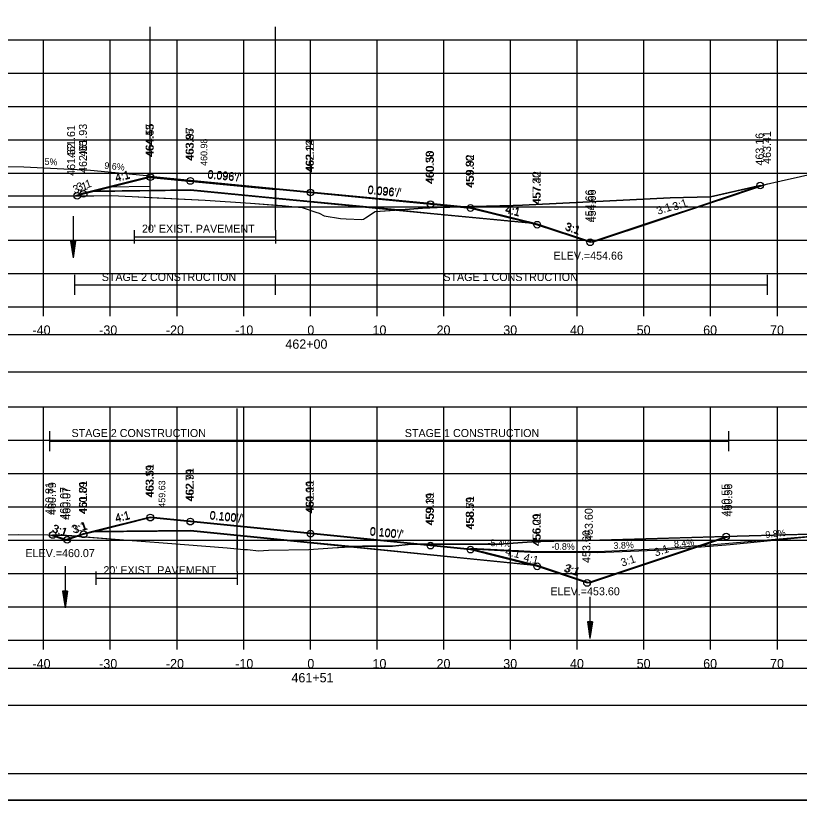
# Model space of a CAD drawing. Extents: x 1376273 to 1384221, y 378927 to 384592.
# Drawn here: x 1384013.7 to 1384131.2, y 380751.8 to 380869.5 of the extents above; entities that cross this region are included whole.
import ezdxf

# ---------------------------------------------------------------- set-up
doc = ezdxf.new("R2010")
doc.units = 0
for name, color, linetype in [('R_Alt Surface', 7, 'Continuous'), ('R_Axis', 7, 'Continuous'), ('R_Axis Annot', 7, 'Continuous'), ('R_Border', 7, 'Continuous'), ('R_Border Notes', 7, 'Continuous'), ('R_Contours', 7, 'Continuous'), ('R_Dimension', 7, 'Continuous'), ('R_Drive', 7, 'Continuous'), ('R_Exist Surface', 7, 'Continuous'), ('R_Fin Surface', 7, 'Continuous'), ('R_Grid', 7, 'Continuous'), ('R_No Plot', 7, 'Continuous'), ('R_Water', 7, 'Continuous'), ('R_Xsect Elev', 7, 'Continuous'), ('R_Xsect Slope', 7, 'Continuous'), ('T_Detection Zones', 7, 'Continuous'), ('T_Notes', 7, 'Continuous')]:
    doc.layers.add(name, color=color, linetype=linetype)

msp = doc.modelspace()

# ---------------------------------------------------------------- linework, layer by layer
at = {"layer": 'R_Alt Surface'}
for points in [[(1384025.48, 380843.16), (1384039.91, 380843.35), (1384057.91, 380841.61), (1384075.91, 380839.88), (1384090.59, 380838.46)], [(1384031.51, 380837.32), (1384031.51, 380835.32)], [(1384052.69, 380837.32), (1384052.69, 380835.32)], [(1384031.51, 380836.32), (1384052.69, 380836.32)], [(1384025.6, 380792.15), (1384039.91, 380792.29), (1384057.91, 380790.49), (1384075.91, 380788.69), (1384090.8, 380787.2)], [(1384025.73, 380786.13), (1384025.73, 380784.13)], [(1384046.91, 380786.13), (1384046.91, 380784.13)], [(1384046.95, 380786.13), (1384046.95, 380784.13)], [(1384025.73, 380785.13), (1384046.91, 380785.13)], [(1384046.91, 380785.13), (1384046.95, 380785.13)]]:
    msp.add_lwpolyline(points, dxfattribs=at)
at = {"layer": 'R_Axis'}
for p, q in [((1383907.91, 380825.83), (1384207.91, 380825.83)), ((1384017.91, 380824.43), (1384017.91, 380825.83)), ((1384027.91, 380824.43), (1384027.91, 380825.83)), ((1384037.91, 380824.43), (1384037.91, 380825.83)), ((1384047.91, 380824.43), (1384047.91, 380825.83)), ((1384057.91, 380824.43), (1384057.91, 380825.83)), ((1384067.91, 380824.43), (1384067.91, 380825.83)), ((1384077.91, 380824.43), (1384077.91, 380825.83)), ((1384087.91, 380824.43), (1384087.91, 380825.83)), ((1384097.91, 380824.43), (1384097.91, 380825.83)), ((1384107.91, 380824.43), (1384107.91, 380825.83)), ((1384117.91, 380824.43), (1384117.91, 380825.83)), ((1384127.91, 380824.43), (1384127.91, 380825.83)), ((1383907.91, 380775.83), (1384207.91, 380775.83)), ((1384017.91, 380774.43), (1384017.91, 380775.83)), ((1384027.91, 380774.43), (1384027.91, 380775.83)), ((1384037.91, 380774.43), (1384037.91, 380775.83)), ((1384047.91, 380774.43), (1384047.91, 380775.83)), ((1384057.91, 380774.43), (1384057.91, 380775.83)), ((1384067.91, 380774.43), (1384067.91, 380775.83)), ((1384077.91, 380774.43), (1384077.91, 380775.83)), ((1384087.91, 380774.43), (1384087.91, 380775.83)), ((1384097.91, 380774.43), (1384097.91, 380775.83)), ((1384107.91, 380774.43), (1384107.91, 380775.83)), ((1384117.91, 380774.43), (1384117.91, 380775.83)), ((1384127.91, 380774.43), (1384127.91, 380775.83))]:
    msp.add_line(p, q, dxfattribs=at)
at = {"layer": 'R_Axis Annot'}
for points in [[(1383907.13, 380816.09), (1384208.93, 380816.09), (1384208.93, 380821.61), (1383907.13, 380821.61)], [(1383907.13, 380766.1), (1384208.93, 380766.1), (1384208.93, 380771.63), (1383907.13, 380771.63)]]:
    msp.add_lwpolyline(points, close=True, dxfattribs=at)
at = {"layer": 'R_Border'}
msp.add_line((1384216.09, 380755.83), (1383899.91, 380755.83), dxfattribs=at)
at = {"layer": 'R_Contours'}
for p, q in [((1384057.91, 380841.61), (1384052.69, 380842.12)), ((1384052.69, 380842.12), (1384052.69, 380841.08)), ((1384052.69, 380841.08), (1384052.69, 380842.12)), ((1384071.06, 380840.35), (1384057.91, 380841.61)), ((1384039.91, 380792.29), (1384025.6, 380792.15)), ((1384046.95, 380791.59), (1384039.91, 380792.29)), ((1384019.28, 380791.62), (1384021.44, 380790.9)), ((1384021.44, 380790.9), (1384022.99, 380791.42)), ((1384057.91, 380790.49), (1384046.95, 380791.59)), ((1384046.95, 380791.59), (1384046.95, 380789.55)), ((1384046.95, 380789.55), (1384046.95, 380791.59)), ((1384064.14, 380789.87), (1384057.91, 380790.49))]:
    msp.add_line(p, q, dxfattribs=at)
for points in [[(1384125.34, 380843.99), (1384117.88, 380842.31), (1384111.82, 380842.13), (1384089.71, 380841.05), (1384088.31, 380841.01), (1384080.29, 380840.79), (1384076.93, 380840.7)], [(1384090.59, 380838.46), (1384091.91, 380838.13), (1384099.84, 380835.49), (1384103.88, 380836.84), (1384111.86, 380839.5), (1384115.72, 380840.78), (1384116.31, 380840.98), (1384119.83, 380842.15), (1384125.34, 380843.99)], [(1384025.48, 380843.16), (1384023.91, 380842.76), (1384022.96, 380842.45)], [(1384022.96, 380842.45), (1384025.44, 380842.44), (1384028.07, 380842.48), (1384031.2, 380842.34), (1384033.9, 380842.21), (1384042.15, 380841.81), (1384048.92, 380841.35), (1384052.69, 380841.08)], [(1384052.69, 380842.12), (1384039.91, 380843.35), (1384033.9, 380843.27), (1384025.48, 380843.16)], [(1384052.69, 380841.08), (1384053.69, 380841.01), (1384056.14, 380840.74), (1384056.67, 380840.69), (1384058.74, 380840.01), (1384059.21, 380839.87), (1384059.99, 380839.46), (1384062.41, 380839.06), (1384063.25, 380839), (1384065.62, 380838.9), (1384065.88, 380838.96), (1384066.16, 380839.18), (1384067.64, 380840.11), (1384071.06, 380840.35)], [(1384076.93, 380840.7), (1384074.72, 380840.59), (1384072.13, 380840.42), (1384071.06, 380840.35)], [(1384071.06, 380840.35), (1384075.91, 380839.88), (1384090.59, 380838.46)], [(1384025.6, 380792.15), (1384023.91, 380791.72), (1384022.99, 380791.42)], [(1384022.99, 380791.42), (1384021.35, 380791.54), (1384019.28, 380791.62)], [(1384022.99, 380791.42), (1384030.53, 380790.86), (1384035.85, 380790.46), (1384045.42, 380789.7), (1384046.95, 380789.55)], [(1384120.24, 380791.39), (1384099.6, 380790.81), (1384091.82, 380790.63), (1384086.22, 380790.24), (1384073.87, 380790.23), (1384073.05, 380790.23)], [(1384090.8, 380787.2), (1384091.91, 380786.92), (1384099.38, 380784.43), (1384120.24, 380791.39)], [(1384046.95, 380789.55), (1384047.95, 380789.46), (1384048.49, 380789.42), (1384050.13, 380789.26), (1384051.63, 380789.33), (1384057.66, 380789.44), (1384061.24, 380789.7), (1384064.14, 380789.87)], [(1384073.05, 380790.23), (1384070.22, 380789.96), (1384065.74, 380789.96), (1384064.14, 380789.87)], [(1384064.14, 380789.87), (1384075.91, 380788.69), (1384090.8, 380787.2)]]:
    msp.add_lwpolyline(points, dxfattribs=at)
at = {"layer": 'R_Dimension'}
for p, q in [((1384022.6, 380827.59), (1384022.6, 380830.59)), ((1384052.69, 380827.59), (1384052.69, 380830.59)), ((1384126.45, 380827.59), (1384126.45, 380830.59)), ((1384022.6, 380829.09), (1384126.45, 380829.09)), ((1384018.87, 380804.2), (1384018.87, 380807.2)), ((1384046.95, 380804.2), (1384046.95, 380807.2)), ((1384120.64, 380804.2), (1384120.64, 380807.2)), ((1384018.87, 380805.7), (1384120.64, 380805.7))]:
    msp.add_line(p, q, dxfattribs=at)
at = {"layer": 'R_Drive'}
msp.add_lwpolyline([(1384033.91, 380845.38), (1384024.95, 380846.25), (1384014.96, 380846.75), (1384004.96, 380846.79), (1383994.97, 380846.37), (1383907.91, 380842.51)], dxfattribs=at)
at = {"layer": 'R_Exist Surface'}
for points in [[(1384009.86, 380842.47), (1384025.44, 380842.44), (1384028.07, 380842.48), (1384031.2, 380842.34), (1384042.15, 380841.81), (1384048.92, 380841.35), (1384053.69, 380841.01), (1384056.14, 380840.74), (1384056.67, 380840.69), (1384058.74, 380840.01), (1384059.21, 380839.87), (1384059.99, 380839.46), (1384062.41, 380839.06), (1384063.25, 380839), (1384065.62, 380838.9), (1384065.88, 380838.96), (1384066.16, 380839.18), (1384067.64, 380840.11), (1384072.13, 380840.42), (1384074.72, 380840.59), (1384076.93, 380840.7), (1384088.31, 380841.01), (1384089.71, 380841.05), (1384111.82, 380842.13), (1384117.88, 380842.31), (1384128.48, 380844.7), (1384142.95, 380847.93)], [(1383997.65, 380791.5), (1384014.08, 380791.67), (1384018.57, 380791.65), (1384021.35, 380791.54), (1384030.53, 380790.86), (1384035.85, 380790.46), (1384045.42, 380789.7), (1384047.95, 380789.46), (1384048.49, 380789.42), (1384050.13, 380789.26), (1384051.63, 380789.33), (1384057.66, 380789.44), (1384061.24, 380789.7), (1384065.74, 380789.96), (1384070.22, 380789.96), (1384073.05, 380790.23), (1384086.22, 380790.24), (1384091.82, 380790.63), (1384099.6, 380790.81), (1384121.9, 380791.43), (1384139.79, 380791.94)]]:
    msp.add_lwpolyline(points, dxfattribs=at)
at = {"layer": 'R_Fin Surface'}
for points in [[(1384022.96, 380842.45), (1384023.91, 380842.76), (1384025.48, 380843.16), (1384033.91, 380845.26), (1384039.91, 380844.68), (1384057.91, 380842.95), (1384075.91, 380841.21), (1384081.91, 380840.63), (1384090.59, 380838.46), (1384091.91, 380838.13), (1384099.84, 380835.49), (1384103.88, 380836.84), (1384111.86, 380839.5), (1384115.72, 380840.78), (1384116.31, 380840.98), (1384119.83, 380842.15), (1384125.34, 380843.99)], [(1384019.28, 380791.62), (1384021.44, 380790.9), (1384023.91, 380791.72), (1384025.6, 380792.15), (1384033.91, 380794.22), (1384039.91, 380793.62), (1384057.91, 380791.82), (1384075.91, 380790.02), (1384081.91, 380789.42), (1384090.8, 380787.2), (1384091.91, 380786.92), (1384099.38, 380784.43), (1384120.24, 380791.39)]]:
    msp.add_lwpolyline(points, dxfattribs=at)
at = {"layer": 'R_Grid'}
for p, q in [((1383907.91, 380865.83), (1384207.91, 380865.83)), ((1384017.91, 380825.83), (1384017.91, 380865.83)), ((1384027.91, 380825.83), (1384027.91, 380865.83)), ((1384037.91, 380825.83), (1384037.91, 380865.83)), ((1384047.91, 380825.83), (1384047.91, 380865.83)), ((1384057.91, 380825.83), (1384057.91, 380865.83)), ((1384067.91, 380825.83), (1384067.91, 380865.83)), ((1384077.91, 380825.83), (1384077.91, 380865.83)), ((1384087.91, 380825.83), (1384087.91, 380865.83)), ((1384097.91, 380825.83), (1384097.91, 380865.83)), ((1384107.91, 380825.83), (1384107.91, 380865.83)), ((1384117.91, 380825.83), (1384117.91, 380865.83)), ((1384127.91, 380825.83), (1384127.91, 380865.83)), ((1383907.91, 380860.83), (1384207.91, 380860.83)), ((1383907.91, 380855.83), (1384207.91, 380855.83)), ((1383907.91, 380850.83), (1384207.91, 380850.83)), ((1383907.91, 380845.83), (1384207.91, 380845.83)), ((1383907.91, 380840.83), (1384207.91, 380840.83)), ((1383907.91, 380835.83), (1384207.91, 380835.83)), ((1383907.91, 380830.83), (1384207.91, 380830.83)), ((1383907.91, 380825.83), (1384207.91, 380825.83)), ((1383907.91, 380810.83), (1384207.91, 380810.83)), ((1384017.91, 380775.83), (1384017.91, 380810.83)), ((1384027.91, 380775.83), (1384027.91, 380810.83)), ((1384037.91, 380775.83), (1384037.91, 380810.83)), ((1384047.91, 380775.83), (1384047.91, 380810.83)), ((1384057.91, 380775.83), (1384057.91, 380810.83)), ((1384067.91, 380775.83), (1384067.91, 380810.83)), ((1384077.91, 380775.83), (1384077.91, 380810.83)), ((1384087.91, 380775.83), (1384087.91, 380810.83)), ((1384097.91, 380775.83), (1384097.91, 380810.83)), ((1384107.91, 380775.83), (1384107.91, 380810.83)), ((1384117.91, 380775.83), (1384117.91, 380810.83)), ((1384127.91, 380775.83), (1384127.91, 380810.83)), ((1383907.91, 380805.83), (1384207.91, 380805.83)), ((1383907.91, 380800.83), (1384207.91, 380800.83)), ((1383907.91, 380795.83), (1384207.91, 380795.83)), ((1383907.91, 380790.83), (1384207.91, 380790.83)), ((1383907.91, 380785.83), (1384207.91, 380785.83)), ((1383907.91, 380780.83), (1384207.91, 380780.83)), ((1383907.91, 380775.83), (1384207.91, 380775.83))]:
    msp.add_line(p, q, dxfattribs=at)
at = {"layer": 'R_No Plot'}
for p, q in [((1384120.85, 380790.21), (1384138.1, 380791.89)), ((1384081.91, 380789.54), (1384090.89, 380789.06)), ((1384110.89, 380789.37), (1384120.85, 380790.21)), ((1384090.89, 380789.06), (1384100.89, 380788.98)), ((1384100.89, 380788.98), (1384110.89, 380789.37)), ((1383887.51, 380751.85), (1384220.84, 380751.85))]:
    msp.add_line(p, q, dxfattribs=at)
for points in [[(1383887.5, 380965.19), (1384220.84, 380965.19), (1384220.84, 380751.85), (1383887.5, 380751.85)], [(1384133.83, 380961.29), (1384133.83, 380951.41), (1384169.56, 380951.41), (1384169.56, 380948.49), (1384192.76, 380948.49), (1384192.76, 380924.16), (1384216.09, 380924.16), (1384216.09, 380755.83), (1383899.91, 380755.83), (1383899.91, 380961.29)]]:
    msp.add_lwpolyline(points, close=True, dxfattribs=at)
for points in [[(1384022.6, 380842.45), (1384023.91, 380842.88), (1384028.3, 380843.98), (1384033.91, 380845.38), (1384039.91, 380844.8), (1384057.91, 380843.07), (1384075.91, 380841.33), (1384081.91, 380840.75), (1384090.53, 380838.6), (1384091.91, 380838.25), (1384100.2, 380835.49), (1384107.06, 380837.77), (1384116.59, 380840.95), (1384117.2, 380841.15), (1384120.82, 380842.36), (1384126.45, 380844.24)], [(1384027.56, 380843.8), (1384033.9, 380843.88), (1384033.91, 380845.22), (1384052.69, 380843.4), (1384052.69, 380842.07), (1384057.91, 380841.57), (1384091.5, 380838.35)], [(1384024.77, 380843.1), (1384039.91, 380843.3), (1384057.91, 380841.57), (1384075.91, 380839.83), (1384091.68, 380838.31)], [(1384018.87, 380791.64), (1384021.08, 380790.9), (1384023.91, 380791.84), (1384025.62, 380792.27), (1384033.91, 380794.34), (1384039.91, 380793.74), (1384057.91, 380791.94), (1384075.91, 380790.14), (1384081.91, 380789.54), (1384090.77, 380787.33), (1384091.91, 380787.04), (1384099.74, 380784.43), (1384120.64, 380791.4)], [(1384024.91, 380792.09), (1384039.91, 380792.24), (1384057.91, 380790.44), (1384075.91, 380788.64), (1384091.91, 380787.04)]]:
    msp.add_lwpolyline(points, dxfattribs=at)
for centre in [(1384033.91, 380845.26), (1384039.91, 380844.68), (1384125.34, 380843.99), (1384022.96, 380842.45), (1384023.91, 380842.76), (1384057.91, 380842.95), (1384075.91, 380841.21), (1384081.91, 380840.63), (1384091.91, 380838.13), (1384099.84, 380835.49), (1384099.84, 380835.49), (1384033.91, 380794.22), (1384039.91, 380793.62), (1384019.28, 380791.62), (1384023.91, 380791.72), (1384057.91, 380791.82), (1384120.24, 380791.39), (1384021.44, 380790.9), (1384021.44, 380790.9), (1384075.91, 380790.02), (1384081.91, 380789.42), (1384091.91, 380786.92), (1384099.38, 380784.43), (1384099.38, 380784.43)]:
    msp.add_circle(centre, 0.5, dxfattribs=at)
at = {"layer": 'R_Water'}
for p, q in [((1384022.33, 380839.43), (1384022.33, 380833.18)), ((1384021.95, 380835.68), (1384022.33, 380833.18)), ((1384022.7, 380835.68), (1384021.95, 380835.68)), ((1384022.02, 380835.68), (1384022.33, 380833.6)), ((1384022.08, 380835.68), (1384022.33, 380834.03)), ((1384022.14, 380835.68), (1384022.33, 380834.44)), ((1384022.21, 380835.68), (1384022.33, 380834.87)), ((1384022.27, 380835.68), (1384022.33, 380835.29)), ((1384022.7, 380835.68), (1384022.33, 380833.18)), ((1384022.45, 380835.68), (1384022.33, 380834.87)), ((1384022.58, 380835.68), (1384022.33, 380834.03)), ((1384022.64, 380835.68), (1384022.33, 380833.6)), ((1384022.52, 380835.68), (1384022.33, 380834.44)), ((1384022.39, 380835.68), (1384022.33, 380835.29)), ((1384021.12, 380786.96), (1384021.12, 380780.71)), ((1384020.75, 380783.21), (1384021.12, 380780.71)), ((1384021.5, 380783.21), (1384020.75, 380783.21)), ((1384020.81, 380783.21), (1384021.12, 380781.13)), ((1384020.88, 380783.21), (1384021.12, 380781.56)), ((1384020.94, 380783.21), (1384021.12, 380781.98)), ((1384021, 380783.21), (1384021.12, 380782.4)), ((1384021.07, 380783.21), (1384021.12, 380782.82)), ((1384021.5, 380783.21), (1384021.12, 380780.71)), ((1384021.25, 380783.21), (1384021.12, 380782.4)), ((1384021.37, 380783.21), (1384021.12, 380781.56)), ((1384021.44, 380783.21), (1384021.12, 380781.13)), ((1384021.31, 380783.21), (1384021.12, 380781.98)), ((1384021.18, 380783.21), (1384021.12, 380782.82)), ((1384099.8, 380782.35), (1384099.8, 380776.1)), ((1384099.43, 380778.6), (1384099.8, 380776.1)), ((1384100.18, 380778.6), (1384099.43, 380778.6)), ((1384099.49, 380778.6), (1384099.8, 380776.52)), ((1384099.55, 380778.6), (1384099.8, 380776.95)), ((1384099.62, 380778.6), (1384099.8, 380777.36)), ((1384099.68, 380778.6), (1384099.8, 380777.79)), ((1384099.74, 380778.6), (1384099.8, 380778.21)), ((1384100.18, 380778.6), (1384099.8, 380776.1)), ((1384099.92, 380778.6), (1384099.8, 380777.79)), ((1384100.05, 380778.6), (1384099.8, 380776.95)), ((1384100.12, 380778.6), (1384099.8, 380776.52)), ((1384099.99, 380778.6), (1384099.8, 380777.36)), ((1384099.86, 380778.6), (1384099.8, 380778.21))]:
    msp.add_line(p, q, dxfattribs=at)
at = {"layer": 'T_Detection Zones'}
for p, q in [((1384033.9, 380837.32), (1384033.9, 380867.8)), ((1384052.69, 380837.32), (1384052.69, 380867.8)), ((1384046.95, 380786.13), (1384046.95, 380810.6))]:
    msp.add_line(p, q, dxfattribs=at)
at = {"layer": 'T_Notes'}
for p, q in [((1384116.58, 380790.02), (1384138.2, 380791.9)), ((1384120.72, 380791.4), (1384116.58, 380790.02)), ((1384090.9, 380789.13), (1384081.91, 380789.57)), ((1384110.89, 380789.52), (1384100.9, 380789.1)), ((1384116.58, 380790.02), (1384110.89, 380789.52)), ((1384100.9, 380789.1), (1384090.9, 380789.13))]:
    msp.add_line(p, q, dxfattribs=at)
for points in [[(1384138.2, 380791.9), (1384121.9, 380791.43), (1384120.72, 380791.4)], [(1384081.91, 380789.57), (1384090.51, 380787.42), (1384091.91, 380787.07), (1384099.82, 380784.43), (1384116.58, 380790.02)]]:
    msp.add_lwpolyline(points, dxfattribs=at)

# ---------------------------------------------------------------- texts
at = {"layer": 'R_Alt Surface'}
for p in [(1384032.66, 380836.93), (1384026.88, 380785.74)]:
    msp.add_text("20' EXIST. PAVEMENT", height=1.2, dxfattribs=at).set_placement(p)
at = {"layer": 'R_Axis Annot'}
for s, p in [('-40', (1384016.25, 380821.63)), ('-30', (1384026.25, 380821.63)), ('-20', (1384036.25, 380821.63)), ('-10', (1384046.64, 380821.63)), ('0', (1384057.45, 380821.63)), ('10', (1384067.22, 380821.63)), ('20', (1384076.82, 380821.63)), ('30', (1384086.82, 380821.63)), ('40', (1384096.82, 380821.63)), ('50', (1384106.82, 380821.63)), ('60', (1384116.79, 380821.63)), ('70', (1384126.82, 380821.63)), ('462+00', (1384054.16, 380819.53)), ('-40', (1384016.25, 380771.63)), ('-30', (1384026.25, 380771.63)), ('-20', (1384036.25, 380771.63)), ('-10', (1384046.64, 380771.63)), ('0', (1384057.45, 380771.63)), ('10', (1384067.22, 380771.63)), ('20', (1384076.82, 380771.63)), ('30', (1384086.82, 380771.63)), ('40', (1384096.82, 380771.63)), ('50', (1384106.82, 380771.63)), ('60', (1384116.79, 380771.63)), ('70', (1384126.82, 380771.63)), ('461+51', (1384055.07, 380769.53))]:
    msp.add_text(s, height=1.4, dxfattribs=at).set_placement(p)
at = {"layer": 'R_Border Notes'}
for s, p in [('ELEV.=454.66', (1384094.36, 380832.89)), ('ELEV.=460.07', (1384015.19, 380788.3)), ('ELEV.=453.60', (1384093.89, 380782.58))]:
    msp.add_text(s, height=1.2, dxfattribs=at).set_placement(p)
at = {"layer": 'R_Dimension'}
for s, p in [('STAGE 2 CONSTRUCTION', (1384026.63, 380829.69)), ('STAGE 1 CONSTRUCTION', (1384077.84, 380829.69)), ('STAGE 2 CONSTRUCTION', (1384022.1, 380806.3)), ('STAGE 1 CONSTRUCTION', (1384072.06, 380806.3))]:
    msp.add_text(s, height=1.2, dxfattribs=at).set_placement(p)
at = {"layer": 'R_Drive'}
for s, rotation, p in [('5%', 357.1239, (1384018.03, 380847.11)), ('9.6%', 354.4899, (1384026.98, 380846.52))]:
    msp.add_text(s, height=1, rotation=rotation, dxfattribs=at).set_placement(p)
at = {"layer": 'R_No Plot'}
for s, height, rotation, p in [('464.55', 1.2, 90, (1384034.41, 380848.38)), ('463.97', 1.2, 90, (1384040.41, 380847.8)), ('463.41', 1.2, 90, (1384126.95, 380847.24)), ('462.05', 1.2, 90, (1384024.41, 380845.88)), ('462.24', 1.2, 90, (1384058.41, 380846.07)), ('461.62', 1.2, 90, (1384022.64, 380845.45)), ('460.50', 1.2, 90, (1384076.41, 380844.33)), ('459.92', 1.2, 90, (1384082.41, 380843.75)), ('4:1', 1.2, 14.0362, (1384028.79, 380844.62)), ("0.096'/'", 1.2, 354.4899, (1384042.44, 380845.16)), ('457.42', 1.2, 90, (1384092.41, 380841.25)), ('3:1', 1.2, 18.4349, (1384023.1, 380843.14)), ("0.096'/'", 1.2, 354.4899, (1384066.44, 380842.85)), ('454.66', 1.2, 90, (1384100.7, 380838.49)), ('454.66', 1.2, 90, (1384100.7, 380838.49)), ('3:1', 1.2, 18.4349, (1384110.03, 380839.6)), ('4:1', 1.2, 345.9638, (1384087.03, 380839.99)), ('3:1', 1.2, 341.5651, (1384095.98, 380837.42)), ('463.51', 1.2, 90, (1384034.41, 380797.34)), ('462.91', 1.2, 90, (1384040.41, 380796.74)), ('460.81', 1.2, 90, (1384019.37, 380794.64)), ('461.01', 1.2, 90, (1384024.41, 380794.84)), ('461.11', 1.2, 90, (1384058.41, 380794.94)), ('460.56', 1.2, 90, (1384121.14, 380794.4)), ('460.07', 1.2, 90, (1384021.58, 380793.9)), ('460.07', 1.2, 90, (1384021.58, 380793.9)), ('459.31', 1.2, 90, (1384076.41, 380793.14)), ('458.71', 1.2, 90, (1384082.41, 380792.54)), ('453.60', 1.2, 90, (1384100.24, 380790.73)), ('4:1', 1.2, 14.0362, (1384028.79, 380793.58)), ("0.100'/'", 1.2, 354.2894, (1384042.76, 380794.06)), ('456.21', 1.2, 90, (1384092.41, 380790.04)), ('3:1', 1.2, 341.5651, (1384019.08, 380792.13)), ('3:1', 1.2, 18.4349, (1384022.34, 380791.85)), ("0.100'/'", 1.2, 354.2894, (1384066.76, 380791.66)), ('9.8%', 1, 5.5863, (1384126.16, 380791.17)), ('-5.4%', 1, 356.9234, (1384084.45, 380789.99)), ('3.8%', 1, 2.1915, (1384103.36, 380789.52)), ('8.4%', 1, 4.8255, (1384112.45, 380789.77)), ('-0.8%', 1, 359.5575, (1384094.04, 380789.41)), ('4:1', 1.2, 345.9638, (1384089.78, 380787.74)), ('3:1', 1.2, 18.4349, (1384104.66, 380786.86)), ('3:1', 1.2, 341.5651, (1384095.98, 380786.21))]:
    msp.add_text(s, height=height, rotation=rotation, dxfattribs=at).set_placement(p)
at = {"layer": 'R_Xsect Elev'}
for s, height, p in [('461.61', 1.2, (1384022.63, 380848.14)), ('461.93', 1.2, (1384024.41, 380848.34)), ('464.43', 1.2, (1384034.41, 380848.26)), ('463.85', 1.2, (1384040.41, 380847.68)), ('463.16', 1.2, (1384125.84, 380846.99)), ('460.98', 1, (1384042.45, 380846.94)), ('462.12', 1.2, (1384058.41, 380845.95)), ('460.38', 1.2, (1384076.41, 380844.21)), ('459.80', 1.2, (1384082.41, 380843.63)), ('457.30', 1.2, (1384092.41, 380841.13)), ('454.66', 1.2, (1384100.34, 380838.49)), ('463.39', 1.2, (1384034.41, 380797.22)), ('462.79', 1.2, (1384040.41, 380796.62)), ('460.79', 1.2, (1384019.78, 380794.62)), ('460.89', 1.2, (1384024.41, 380794.72)), ('459.63', 1, (1384036.15, 380795.71)), ('460.99', 1.2, (1384058.41, 380794.82)), ('460.55', 1.2, (1384120.74, 380794.39)), ('460.07', 1.2, (1384021.94, 380793.9)), ('459.19', 1.2, (1384076.41, 380793.02)), ('458.59', 1.2, (1384082.41, 380792.42)), ('456.09', 1.2, (1384092.41, 380789.92)), ('453.60', 1.2, (1384099.88, 380787.43))]:
    msp.add_text(s, height=height, rotation=90, dxfattribs=at).set_placement(p)
at = {"layer": 'R_Xsect Slope'}
for s, rotation, p in [('4:1', 14.0362, (1384028.79, 380844.5)), ("0.096'/'", 354.4899, (1384042.44, 380845.04)), ('3:1', 18.4349, (1384022.52, 380842.77)), ("0.096'/'", 354.4899, (1384066.44, 380842.73)), ('3:1', 18.4349, (1384112.43, 380840.21)), ('4:1', 345.9638, (1384087.03, 380839.87)), ('3:1', 341.5651, (1384096.03, 380837.29)), ('4:1', 14.0362, (1384028.79, 380793.46)), ("0.100'/'", 354.2894, (1384042.76, 380793.94)), ('3:1', 341.5651, (1384019.16, 380792.08)), ('3:1', 18.4349, (1384022.52, 380791.79)), ("0.100'/'", 354.2894, (1384066.76, 380791.54)), ('4:1', 345.9638, (1384087.03, 380788.66)), ('3:1', 18.4349, (1384109.65, 380788.38)), ('3:1', 341.5651, (1384095.8, 380786.15))]:
    msp.add_text(s, height=1.2, rotation=rotation, dxfattribs=at).set_placement(p)

doc.saveas('drawing.dxf')
